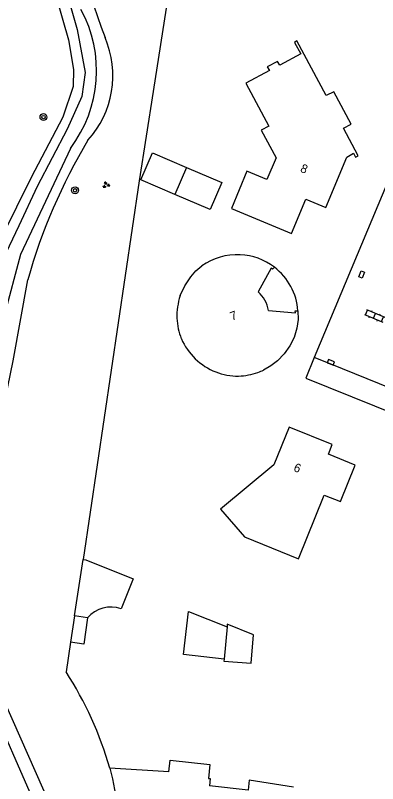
# Model space of a CAD drawing. Extents: x 124000 to 128010, y 398999 to 403000.
# Drawn here: x 126500.4 to 126542.3, y 399372.3 to 399461.1 of the extents above; entities that cross this region are included whole.
import ezdxf

# ---------------------------------------------------------------- set-up
doc = ezdxf.new("R2010")
doc.units = 0
for name, color, linetype in [('gg-afsc-hekwerk', 7, 'Continuous'), ('gg-afsc-muur', 7, 'Continuous'), ('gg-anno-huisnummerreeks BGT', 7, 'Continuous'), ('gg-bbg-bijgebouw', 7, 'Continuous'), ('gg-bbg-gedigitaliseerde bebouwing', 7, 'Continuous'), ('gg-bbg-gedigitaliseerde bijgebouw', 7, 'Continuous'), ('gg-bbg-hoofdgebouw', 7, 'Continuous'), ('gg-bbg-luifel en loopbrug', 7, 'Continuous'), ('gg-knt-verharding', 7, 'Continuous'), ('gg-knt-verharding nz', 7, 'Continuous'), ('gg-kntw-greppel-droge sloot', 7, 'Continuous'), ('gt-grn-groengrens', 7, 'Continuous'), ('gt-symb-boom', 7, 'Continuous'), ('gt-symb-groenvak', 7, 'Continuous'), ('gt-symb-klinker verharding', 7, 'Continuous'), ('gt-symb-kolk', 7, 'Continuous'), ('gt-symb-kolk center center', 7, 'Continuous')]:
    doc.layers.add(name, color=color, linetype=linetype)

# ---------------------------------------------------------------- blocks, each defined once
blk = doc.blocks.new('gt0-KOLK')
at = {"layer": 'gt-symb-kolk'}
blk.add_lwpolyline([(0, 0), (0.375, 0), (0.375, 0.4), (-0.375, 0.4), (-0.375, 0), (0, 0)], dxfattribs=at)
blk = doc.blocks.new('gt0-KL1')
at = {"layer": 'gt-symb-klinker verharding'}
for p, q in [((-1.15, 0.3), (1.15, 0.3)), ((-1, -0.3), (-1, 0.3)), ((-0.5, 0.3), (-0.5, 0.45)), ((0, -0.3), (0, 0.3)), ((0.5, 0.3), (0.5, 0.45)), ((1, -0.3), (1, 0.3)), ((-1.15, -0.3), (1.15, -0.3)), ((-0.5, -0.45), (-0.5, -0.3)), ((0.5, -0.45), (0.5, -0.3))]:
    blk.add_line(p, q, dxfattribs=at)
blk = doc.blocks.new('gt0-KOLKCC')
at = {"layer": 'gt-symb-kolk center center'}
blk.add_lwpolyline([(-0.375, 0.2), (0.375, 0.2), (0.375, -0.2), (-0.375, -0.2)], close=True, dxfattribs=at)
blk = doc.blocks.new('gt0-BOOM')
at = {"layer": 'gt-symb-boom'}
for radius in [0.4, 0.2]:
    blk.add_circle((0, 0), radius, dxfattribs=at)
blk = doc.blocks.new('gt0-GRVAK')
at = {"layer": 'gt-symb-groenvak'}
for p, q in [((-0.11, 0.189), (-0.228, 0.24)), ((-0.182, 0.153), (0.088, 0.153)), ((-0.091, 0.211), (-0.156, 0.322)), ((-0.047, 0.214), (-0.047, 0.393)), ((-0.004, 0.211), (0.061, 0.322)), ((0.015, 0.189), (0.133, 0.24)), ((0.262, -0.052), (0.197, 0.059)), ((0.305, -0.049), (0.305, 0.13)), ((0.349, -0.052), (0.414, 0.059)), ((-0.245, -0.228), (-0.363, -0.177)), ((-0.318, -0.264), (-0.047, -0.264)), ((-0.226, -0.206), (-0.291, -0.095)), ((-0.183, -0.203), (-0.183, -0.024)), ((-0.139, -0.206), (-0.074, -0.095)), ((-0.12, -0.228), (-0.002, -0.177)), ((0.243, -0.074), (0.125, -0.023)), ((0.17, -0.11), (0.441, -0.11)), ((0.368, -0.074), (0.486, -0.023))]:
    blk.add_line(p, q, dxfattribs=at)

msp = doc.modelspace()

# ---------------------------------------------------------------- linework, layer by layer
at = {"layer": 'gg-afsc-hekwerk'}
msp.add_lwpolyline([(126500.333, 399481.755), (126501.494, 399476.995), (126502.29, 399472.981), (126506.519, 399458.221), (126507.106, 399454.818), (126507.05, 399452.831), (126505.873, 399449.305), (126502.196, 399442.338), (126498.819, 399435.458), (126498.025, 399433.634), (126496.5, 399428.078), (126495.827, 399424.15), (126488.118, 399425.311)], dxfattribs=at)
at = {"layer": 'gg-afsc-muur'}
for p, q in [((126521.733, 399486.943), (126516.307, 399452.264)), ((126506.761, 399388.637), (126506.244, 399385.203))]:
    msp.add_line(p, q, dxfattribs=at)
msp.add_lwpolyline([(126516.307, 399452.264), (126514.694, 399441.953), (126508.201, 399398.183)], dxfattribs=at)
msp.add_arc((126470.447, 399362.237), 42.531, 16.13128, 32.68227, dxfattribs=at)
at = {"layer": 'gg-bbg-bijgebouw'}
for p, q in [((126507.216, 399391.657), (126508.201, 399398.183)), ((126508.724, 399391.436), (126507.216, 399391.657))]:
    msp.add_line(p, q, dxfattribs=at)
msp.add_lwpolyline([(126508.201, 399398.183), (126508.527, 399398.134), (126513.987, 399395.941), (126512.608, 399392.479)], dxfattribs=at)
msp.add_arc((126511.427, 399389.123), 3.558, 70.61966, 139.44324, dxfattribs=at)
at = {"layer": 'gg-bbg-gedigitaliseerde bebouwing'}
msp.add_lwpolyline([(126518.111, 399373.657), (126518.273, 399374.986), (126522.87, 399374.502), (126522.709, 399372.889), (126522.881, 399372.869), (126522.8, 399372.01)], dxfattribs=at)
at = {"layer": 'gg-bbg-gedigitaliseerde bijgebouw'}
for p, q in [((126520.164, 399443.491), (126518.816, 399440.37)), ((126518.816, 399440.37), (126514.891, 399442.065)), ((126524.843, 399390.416), (126524.509, 399386.654)), ((126524.509, 399386.654), (126524.489, 399386.43))]:
    msp.add_line(p, q, dxfattribs=at)
for points in [[(126514.891, 399442.065), (126516.239, 399445.186), (126520.164, 399443.491)], [(126524.489, 399386.43), (126527.626, 399386.207), (126527.917, 399389.482), (126524.87, 399390.716), (126524.843, 399390.416)]]:
    msp.add_lwpolyline(points, dxfattribs=at)
at = {"layer": 'gg-bbg-hoofdgebouw'}
msp.add_line((126518.111, 399373.657), (126511.303, 399374.054), dxfattribs=at)
for points in [[(126532.285, 399435.862), (126533.952, 399439.839), (126536.249, 399438.871), (126538.675, 399444.674), (126539.467, 399445.141), (126539.706, 399444.691), (126540, 399444.82), (126538.303, 399448.012), (126539.191, 399448.472), (126537.188, 399452.223), (126536.288, 399451.786), (126532.927, 399458.108), (126532.646, 399457.945), (126533.356, 399456.618), (126530.933, 399455.312), (126530.693, 399455.748), (126529.498, 399455.124), (126529.733, 399454.709), (126527.023, 399453.233), (126529.692, 399448.253), (126528.808, 399447.786), (126530.506, 399444.603), (126529.443, 399442.077), (126527.15, 399443.044), (126525.362, 399438.762), (126532.285, 399435.862)], [(126519.425, 399428.673), (126519.947, 399429.815), (126520.64, 399430.863), (126521.237, 399431.533), (126521.925, 399432.109)], [(126530.317, 399431.964), (126530.103, 399431.72), (126529.953, 399431.852), (126528.448, 399429.122)], [(126533.043, 399426.917), (126533.059, 399425.903), (126532.915, 399424.899), (126532.589, 399423.852), (126532.105, 399422.868), (126531.458, 399421.959), (126530.686, 399421.153), (126529.91, 399420.549), (126529.054, 399420.064)], [(126529.636, 399426.964), (126532.739, 399426.699), (126532.728, 399426.899), (126533.043, 399426.917)], [(126532.009, 399413.466), (126530.244, 399409.111), (126524.085, 399403.982), (126526.873, 399400.783), (126533.092, 399398.271), (126536.075, 399405.618), (126537.976, 399404.877), (126539.67, 399409.078), (126536.555, 399410.361), (126537.005, 399411.467), (126532.009, 399413.466)], [(126511.303, 399374.054), (126511.592, 399372.829), (126511.852, 399371.598), (126512.084, 399370.362), (126512.288, 399369.12), (126512.463, 399367.874), (126512.61, 399366.625), (126512.728, 399365.372), (126512.817, 399364.117)], [(126532.543, 399371.876), (126527.389, 399372.687), (126527.271, 399371.54), (126522.8, 399372.01)]]:
    msp.add_lwpolyline(points, dxfattribs=at)
for centre, radius, start, end in [((126526.075, 399426.133), 7.276, 87.7764, 124.77578), ((126526.084, 399426.483), 6.925, 52.31968, 87.73967), ((126526.744, 399426.294), 7.696, 161.99643, 181.80457), ((126525.861, 399426.292), 3.835, 10.09766, 47.56877), ((126525.91, 399426.296), 6.863, 182.04009, 202.30192), ((126526.25, 399426.64), 7.309, 203.78261, 226.04174), ((126526.236, 399426.644), 7.303, 226.14204, 248.35325), ((126525.969, 399425.842), 6.459, 247.92917, 271.84406), ((126525.975, 399426.683), 7.3, 271.58287, 289.54836), ((126525.805, 399427.104), 7.754, 289.69549, 294.7745)]:
    msp.add_arc(centre, radius, start, end, dxfattribs=at)
at = {"layer": 'gg-bbg-luifel en loopbrug'}
for p, q in [((126507.216, 399391.657), (126506.761, 399388.637)), ((126524.509, 399386.654), (126519.819, 399387.205))]:
    msp.add_line(p, q, dxfattribs=at)
for points in [[(126520.164, 399443.491), (126524.239, 399441.731), (126522.892, 399438.61), (126518.816, 399440.37)], [(126519.819, 399387.205), (126520.403, 399392.171), (126524.843, 399390.416)], [(126508.724, 399391.436), (126508.281, 399388.414), (126506.761, 399388.637)]]:
    msp.add_lwpolyline(points, dxfattribs=at)
msp.add_arc((126526.054, 399426.402), 7.008, 4.21786, 52.53113, dxfattribs=at)
at = {"layer": 'gg-knt-verharding'}
msp.add_line((126543.456, 399441.956), (126534.905, 399421.519), dxfattribs=at)
msp.add_lwpolyline([(126534.905, 399421.519), (126533.941, 399419.15), (126602.609, 399391.475), (126603.536, 399393.813)], dxfattribs=at)
at = {"layer": 'gg-knt-verharding nz'}
msp.add_lwpolyline([(126549.805, 399415.498), (126536.776, 399420.791), (126534.905, 399421.519)], dxfattribs=at)
at = {"layer": 'gg-kntw-greppel-droge sloot'}
for points in [[(126506.747, 399445.694), (126500.97, 399433.415), (126499.102, 399426.329), (126497.089, 399415.642), (126494.109, 399396.846)], [(126495.569, 399394.255), (126497.36, 399407.804), (126500.104, 399421.127), (126501.811, 399430.492)], [(126496.928, 399382.878), (126502.855, 399369.402), (126503.956, 399364.855), (126505.454, 399365.024), (126504.587, 399369.417), (126498.204, 399383.78)]]:
    msp.add_lwpolyline(points, dxfattribs=at)
for centre, radius, start, end in [((126627.632, 399502.231), 124.796, 190.95269, 200.51595), ((126494.896, 399454.665), 14.863, 322.87584, 28.46921), ((126500.46, 399454.114), 11.184, 317.96552, 23.05348), ((126565.772, 399412.482), 66.448, 149.08015, 164.27432)]:
    msp.add_arc(centre, radius, start, end, dxfattribs=at)
at = {"layer": 'gt-grn-groengrens'}
msp.add_lwpolyline([(126502.96, 399481.979), (126502.219, 399480.813), (126504.007, 399473.194), (126506.066, 399464.593), (126507.505, 399459.434), (126508.461, 399454.475), (126508.041, 399451.704), (126506.381, 399447.898), (126502.908, 399441.284), (126500.778, 399436.725), (126498.933, 399432.862), (126497.48, 399426.601), (126494.149, 399412.388), (126492.402, 399399.45), (126492.402, 399393.87), (126494.075, 399392.877)], dxfattribs=at)

# ---------------------------------------------------------------- block references
at = {"layer": 'gt-symb-boom'}
for p in [(126503.626, 399449.307), (126507.278, 399440.847)]:
    msp.add_blockref('gt0-BOOM', p, dxfattribs=at)
at = {"layer": 'gt-symb-groenvak'}
msp.add_blockref('gt0-GRVAK', (126510.857, 399441.458), dxfattribs=at)
at = {"layer": 'gt-symb-klinker verharding', "rotation": -22.716871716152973}
msp.add_blockref('gt0-KL1', (126541.895, 399426.34), dxfattribs=at)
at = {"layer": 'gt-symb-kolk', "rotation": -21.280166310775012}
msp.add_blockref('gt0-KOLK', (126536.776, 399420.791), dxfattribs=at)
at = {"layer": 'gt-symb-kolk center center', "rotation": -111.09921225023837}
msp.add_blockref('gt0-KOLKCC', (126540.405, 399431.114), dxfattribs=at)

# ---------------------------------------------------------------- texts
at = {"layer": 'gg-anno-huisnummerreeks BGT'}
for s, rotation, p in [('8', 337.3, (126533.229, 399443.025)), ('7', 19.4, (126525.403, 399425.77)), ('6', 338.2, (126532.453, 399408.441))]:
    msp.add_text(s, height=1, rotation=rotation, dxfattribs=at).set_placement(p)

doc.saveas('drawing.dxf')
